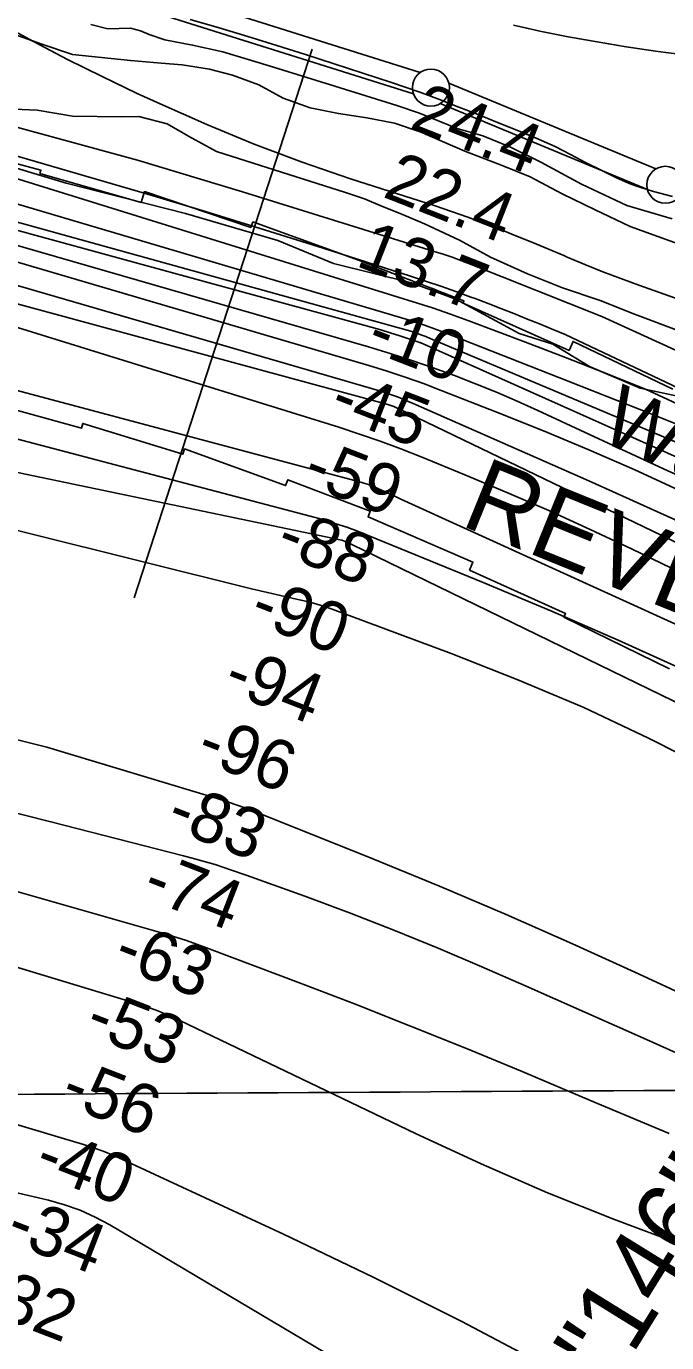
# Model space of a CAD drawing. Extents: x 3477039 to 3515015, y 546746 to 572297.
# Drawn here: x 3497998 to 3498864, y 563990 to 565770 of the extents above; entities that cross this region are included whole.
import ezdxf

# ---------------------------------------------------------------- set-up
doc = ezdxf.new("R2010")
doc.units = 0
for name, color, linetype in [('V-CHAN-NAID', 7, 'Continuous'), ('V-FLOD-BASE', 7, 'Continuous'), ('V-GRID-MAJR', 7, 'Continuous'), ('V-LEVE-TOET', 7, 'Continuous'), ('V-RIVR-EDGE', 7, 'Continuous'), ('V-RIVR-IDEN', 7, 'Continuous'), ('V-RIVR-RANG', 7, 'Continuous'), ('V-RRAP-RVMT', 7, 'Continuous'), ('V-RRAP-RVMT-IDEN', 7, 'Continuous'), ('V-SITE-VEGE', 7, 'Continuous'), ('V-SURV-LINE', 7, 'Continuous'), ('V-TOPO-DPTH', 7, 'Continuous'), ('V-TOPO-MAJR', 7, 'Continuous'), ('V-TOPO-MINR', 7, 'Continuous'), ('V-TOPO-WATR', 7, 'Continuous')]:
    doc.layers.add(name, color=color, linetype=linetype)

msp = doc.modelspace()

# ---------------------------------------------------------------- linework, layer by layer
at = {"layer": 'V-FLOD-BASE'}
msp.add_lwpolyline([(3498219.6, 565779.4), (3498258.7, 565767.8), (3498297.7, 565756.1), (3498336.6, 565744.1), (3498375.4, 565731.8), (3498414.2, 565719.4), (3498452.9, 565706.8), (3498491.6, 565693.9), (3498530.1, 565680.8), (3498556.5, 565670.9), (3498582.7, 565660.8), (3498608.9, 565650.6), (3498635.1, 565640.1), (3498661.1, 565629.4), (3498687.1, 565618.6), (3498713, 565607.5), (3498733.5, 565596.6), (3498754.2, 565585.9), (3498775, 565575.4), (3498795.9, 565565.1), (3498804, 565561.5), (3498812.2, 565558.1), (3498820.5, 565555), (3498828.9, 565552), (3498837.3, 565549.2), (3498845.8, 565546.6), (3498854.4, 565544.2), (3498863, 565542.1), (3498871.6, 565540.1)], dxfattribs=at)
at = {"layer": 'V-GRID-MAJR'}
msp.add_spline([(3481202, 564229.3), (3486474.8, 564258.8), (3491747.6, 564289.1), (3497020.4, 564320.1), (3502293.2, 564352), (3507566, 564384.6), (3512838.8, 564417.9)], degree=3, dxfattribs=at)
at = {"layer": 'V-LEVE-TOET'}
for points in [[(3498871.3, 565509.8), (3498809.9, 565527.8), (3498748.5, 565556.6), (3498693.6, 565586.3), (3498651.5, 565606.9), (3498615.2, 565622.1), (3498580.5, 565631.9), (3498529.8, 565652.5), (3498498.9, 565662.9), (3498415, 565689), (3498326.4, 565716.8), (3498264, 565735.4), (3498222.8, 565744.7), (3498185.4, 565751.9), (3498164.1, 565759), (3498152.3, 565763.9), (3498139, 565767.7), (3498108.5, 565766.8), (3498085.5, 565772.3)], [(3498656.6, 565771.5), (3498674.5, 565767.4), (3498692.4, 565763.5), (3498710.3, 565759.8), (3498728.3, 565756.3), (3498746.3, 565752.9), (3498764.4, 565749.8), (3498785.4, 565746.2), (3498806.4, 565742.7), (3498827.5, 565739.5), (3498848.6, 565736.5), (3498869.8, 565733.7), (3498891, 565731.1), (3498912.2, 565728.7), (3498933.4, 565726.6), (3498954.6, 565724.6), (3498975.9, 565722.9), (3498997.1, 565721.3), (3499018.4, 565720), (3499039.7, 565718.9), (3499061, 565718), (3499082.4, 565717.3)]]:
    msp.add_lwpolyline(points, dxfattribs=at)
at = {"layer": 'V-RIVR-EDGE'}
msp.add_lwpolyline([(3498922.8, 565260.4), (3498827.9, 565280.9), (3498759.3, 565309.8), (3498709.7, 565340), (3498664.4, 565354.8), (3498578.8, 565401), (3498518.8, 565423.2), (3498413.5, 565449.2), (3498338.2, 565480.6), (3498213.3, 565517.1), (3498052.2, 565557.9), (3497926.1, 565595.6)], dxfattribs=at)
at = {"layer": 'V-RIVR-RANG'}
msp.add_line((3498384.7, 565739), (3498143.8, 564997.1), dxfattribs=at)
at = {"layer": 'V-RRAP-RVMT'}
for points in [[(3498872.2, 565279.5), (3498737.3, 565344), (3498731.7, 565331.7), (3498588.7, 565395.6), (3498589.7, 565398.6), (3498452.3, 565452), (3498304.4, 565505.5), (3498301.5, 565498.2), (3498157.8, 565546.5), (3498153.4, 565531.7), (3498016.6, 565571), (3498017.8, 565575.4), (3497871.5, 565614.9)], [(3497935.5, 565264.5), (3498072.9, 565226.8), (3498074.5, 565233.1), (3498209.9, 565191.7), (3498212.1, 565198.5), (3498348.6, 565149), (3498351.6, 565156.8), (3498463.1, 565114.3), (3498460.1, 565106.6), (3498601.9, 565045.5), (3498597.2, 565034.7)], [(3498597.2, 565034.7), (3498726.9, 564976.1), (3498724.9, 564971), (3498867.5, 564901.4)], [(3498597.2, 565034.7), (3498726.9, 564976.1), (3498724.9, 564971), (3498867.5, 564901.4)]]:
    msp.add_lwpolyline(points, dxfattribs=at)
at = {"layer": 'V-SITE-VEGE'}
for points in [[(3497975.2, 565761.7), (3498019.2, 565745.8), (3498060.7, 565731.9), (3498139, 565723.6), (3498180.6, 565720), (3498209, 565717.8), (3498245.7, 565712.3), (3498276.9, 565703.8), (3498312.6, 565690.8), (3498345.3, 565673), (3498381.9, 565659.6), (3498420.1, 565652), (3498458.2, 565646.4), (3498495.9, 565638.9), (3498530.6, 565627.4), (3498590.7, 565601.1), (3498641.5, 565581.8), (3498679.1, 565566.4), (3498722.5, 565543.6), (3498766.9, 565521.8), (3498814.3, 565499.5), (3498884.2, 565474.2)], [(3498880.1, 565358.2), (3498820, 565381), (3498773.6, 565399.4), (3498722.8, 565416.3), (3498675.4, 565435.2), (3498625.6, 565458), (3498583.6, 565480.8), (3498536.3, 565503.1), (3498503.5, 565516.9), (3498479.6, 565526.4), (3498455.2, 565536.8), (3498429.8, 565545.3), (3498343.3, 565572.7), (3498294.9, 565588.1), (3498255.3, 565600.6), (3498217.2, 565621.4), (3498188.5, 565638.2), (3498150.3, 565648.2), (3498126.8, 565647.8), (3498060.7, 565648.7), (3498012.8, 565656.8), (3497971.7, 565658.5)]]:
    msp.add_lwpolyline(points, dxfattribs=at)
at = {"layer": 'V-SURV-LINE'}
for points in [[(3497073.7, 566165.8), (3498530.4, 565707.4)], [(3498521.4, 565678.8), (3497064.7, 566137.1)], [(3498569.2, 565693.3), (3498849.2, 565577.2)], [(3498837.7, 565549.5), (3498557.7, 565665.6)]]:
    msp.add_lwpolyline(points, dxfattribs=at)
for centre in [(3498545, 565687.1), (3498861.9, 565555.7)]:
    msp.add_circle(centre, 25, dxfattribs=at)
at = {"layer": 'V-TOPO-DPTH'}
for points in [[(3499757.7, 564864.5), (3498726.4, 565353.5), (3498709, 565360.5), (3498691.7, 565367.5), (3498674.3, 565374.5), (3498657, 565381.5), (3498639.6, 565388.4), (3498622.2, 565395.1), (3498604.7, 565401.8), (3498599.1, 565403.9), (3498578.8, 565411.4), (3498558.4, 565418.7), (3498537.9, 565425.6), (3498517.3, 565432.4), (3498399.6, 565469.9), (3498320, 565495), (3498240.3, 565519.6), (3498160.5, 565543.6), (3497431.4, 565755.7)], [(3500399.3, 564338.4), (3500297.7, 564423), (3500194.4, 564505.6), (3500090, 564586.8), (3499774, 564827.2), (3499767.9, 564831.6), (3499761.7, 564835.8), (3499755.3, 564839.7), (3499748.8, 564843.4), (3499634.5, 564904.6), (3499306.4, 565053.7), (3499251, 565076.9), (3499195.6, 565100.2), (3499113.9, 565134.7), (3499018.4, 565174.5), (3498922.7, 565213.8), (3498826.7, 565252.4), (3498730.4, 565290.4), (3498562.1, 565356.3), (3498549.9, 565360.9), (3498537.6, 565365.4), (3498525.2, 565369.7), (3498512.8, 565373.8), (3497462.6, 565684.4)], [(3497462.6, 565684.4), (3498512.8, 565373.8), (3498525.2, 565369.7), (3498537.6, 565365.4), (3498549.9, 565360.9), (3498562.1, 565356.3), (3498730.4, 565290.4), (3498826.7, 565252.4), (3498922.7, 565213.8), (3499018.4, 565174.5), (3499113.9, 565134.7), (3499195.6, 565100.2), (3499251, 565076.9), (3499306.4, 565053.7), (3499634.5, 564904.6), (3499748.8, 564843.4), (3499755.3, 564839.7), (3499761.7, 564835.8), (3499767.9, 564831.6), (3499774, 564827.2), (3500090, 564586.8), (3500194.4, 564505.6), (3500297.7, 564423), (3500399.3, 564338.4)], [(3500663, 564060), (3500168.5, 564467.3), (3500082.6, 564533.6), (3499995, 564597.5), (3499906.1, 564659.7), (3499767.6, 564753.7), (3499746.8, 564767.3), (3499725.6, 564780.3), (3499703.9, 564792.4), (3499681.8, 564803.9), (3499469.4, 564909.8), (3499211, 565035.2), (3499080.8, 565095.7), (3498950.1, 565155), (3498530.3, 565342.3), (3498529.6, 565342.6), (3498527.3, 565343.4), (3498503, 565351.3), (3498490.1, 565355.4), (3498477.2, 565359.4), (3498464.2, 565363.2), (3498451.1, 565366.8), (3497409.8, 565651.6)], [(3497409.8, 565651.6), (3498451.1, 565366.8), (3498464.2, 565363.2), (3498477.2, 565359.4), (3498490.1, 565355.4), (3498503, 565351.3), (3498527.3, 565343.4), (3498529.6, 565342.6), (3498530.3, 565342.3), (3498950.1, 565155), (3499080.8, 565095.7), (3499211, 565035.2), (3499469.4, 564909.8), (3499681.8, 564803.9), (3499703.9, 564792.4), (3499725.6, 564780.3), (3499746.8, 564767.3), (3499767.6, 564753.7), (3499906.1, 564659.7), (3499995, 564597.5), (3500082.6, 564533.6), (3500168.5, 564467.3), (3500663, 564060)], [(3497474.3, 565601.5), (3498461.1, 565311.5), (3498485.8, 565303.8), (3498510.4, 565295.6), (3498534.8, 565286.9), (3498559.1, 565277.7), (3498635.1, 565248), (3498697, 565223.2), (3498758.6, 565197.5), (3498819.6, 565170.7), (3498880.3, 565143)], [(3497474.3, 565601.5), (3498461.1, 565311.5), (3498485.8, 565303.8), (3498510.4, 565295.6), (3498534.8, 565286.9), (3498559.1, 565277.7), (3498635.1, 565248), (3498697, 565223.2), (3498758.6, 565197.5), (3498819.6, 565170.7), (3498880.3, 565143)], [(3500420.7, 564115.4), (3500374, 564150.7), (3500327, 564185.6), (3499674, 564661.6), (3499665.1, 564667.8), (3499656.1, 564673.8), (3499646.8, 564679.4), (3499637.4, 564684.8), (3499477.3, 564771.6), (3499387.3, 564819.6), (3499296.9, 564866.7), (3499205.9, 564912.5), (3499114.4, 564957.4), (3498502.6, 565252.5), (3498498.7, 565254.2), (3498494.8, 565255.9), (3498490.9, 565257.3), (3498486.9, 565258.7), (3497389.5, 565556.4)], [(3497389.5, 565556.4), (3498486.9, 565258.7), (3498490.9, 565257.3), (3498494.8, 565255.9), (3498498.7, 565254.2), (3498502.6, 565252.5), (3499114.4, 564957.4), (3499205.9, 564912.5), (3499296.9, 564866.7), (3499387.3, 564819.6), (3499477.3, 564771.6), (3499637.4, 564684.8), (3499646.8, 564679.4), (3499656.1, 564673.8), (3499665.1, 564667.8), (3499674, 564661.6), (3500327, 564185.6), (3500374, 564150.7), (3500420.7, 564115.4)], [(3500595.9, 563998.6), (3500048.1, 564444.6), (3499988.7, 564491.5), (3499928.3, 564537), (3499866.5, 564580.6), (3499803.7, 564623), (3499726.3, 564673.4), (3499701.4, 564689.1), (3499676.1, 564704.3), (3499650.3, 564718.7), (3499015.5, 565037.8), (3498887.4, 565097.3), (3498758.6, 565155.3), (3498520.9, 565260.2), (3498510.4, 565264.6), (3498499.9, 565268.8), (3498489.2, 565272.6), (3498478.5, 565276.2), (3497648.1, 565517.6)], [(3497648.1, 565517.6), (3498478.5, 565276.2), (3498489.2, 565272.6), (3498499.9, 565268.8), (3498510.4, 565264.6), (3498520.9, 565260.2), (3498758.6, 565155.3), (3498887.4, 565097.3), (3499015.5, 565037.8), (3499650.3, 564718.7), (3499676.1, 564704.3), (3499701.4, 564689.1), (3499726.3, 564673.4), (3499803.7, 564623), (3499866.5, 564580.6), (3499928.3, 564537), (3499988.7, 564491.5), (3500048.1, 564444.6), (3500595.9, 563998.6)], [(3497892.6, 564214.1), (3498028.2, 564182.7), (3498049.8, 564176.6), (3498070.9, 564169.2), (3498091.3, 564159.9), (3498111.1, 564149.3), (3498562.5, 563881.2), (3498631.4, 563839.4), (3498699.8, 563796.9), (3498767.4, 563753.1), (3498834.5, 563708.5), (3498917.6, 563652.2), (3498942.7, 563635), (3498967.8, 563617.8), (3498992.7, 563600.4), (3499017.6, 563582.9), (3499116, 563513.2), (3499189.9, 563460.6), (3499263.7, 563407.9), (3499337.3, 563355), (3499410.9, 563301.9), (3499752.4, 563054.5), (3499767.9, 563043.4)], [(3499767.9, 563043.4), (3499752.4, 563054.5), (3499410.9, 563301.9), (3499337.3, 563355), (3499263.7, 563407.9), (3499189.9, 563460.6), (3499116, 563513.2), (3499017.6, 563582.9), (3498992.7, 563600.4), (3498967.8, 563617.8), (3498942.7, 563635), (3498917.6, 563652.2), (3498834.5, 563708.5), (3498767.4, 563753.1), (3498699.8, 563796.9), (3498631.4, 563839.4), (3498562.5, 563881.2), (3498111.1, 564149.3), (3498091.3, 564159.9), (3498070.9, 564169.2), (3498049.8, 564176.6), (3498028.2, 564182.7), (3497892.6, 564214.1)]]:
    msp.add_lwpolyline(points, dxfattribs=at)
at = {"layer": 'V-TOPO-MAJR'}
for points in [[(3499327.8, 564816.1), (3498816, 565063.4), (3498760.3, 565089.7), (3498704.3, 565115.3), (3498647.8, 565139.8), (3498591.1, 565163.7), (3498531.9, 565187.8), (3498504.4, 565198.7), (3498476.6, 565209.1), (3498448.7, 565218.7), (3498420.5, 565227.9), (3497577.6, 565489.3)], [(3497808.5, 564338), (3498075.3, 564257.9), (3498088.8, 564253.6), (3498102, 564248.8), (3498115.1, 564243.6), (3498128.1, 564237.9), (3498345.8, 564136.7), (3498466.8, 564078.7), (3498586.7, 564018.8), (3498705.2, 563955.9)]]:
    msp.add_lwpolyline(points, dxfattribs=at)
at = {"layer": 'V-TOPO-MINR'}
for points in [[(3499040.4, 565343.9), (3498826.1, 565419.9), (3498801.7, 565428.8), (3498777.4, 565438), (3498753.3, 565447.8), (3498729.4, 565457.8), (3498724.5, 565459.9), (3498703.1, 565469.1), (3498681.6, 565478.1), (3498660, 565486.9), (3498638.4, 565495.6), (3498616.6, 565503.9), (3498594.8, 565512), (3498572.8, 565519.7), (3498550.7, 565527.1), (3498436.4, 565564), (3498371, 565586.5), (3498306.1, 565610.6), (3498242.2, 565637.1), (3498178.9, 565665.1), (3498148, 565679.4), (3498100.9, 565702), (3498054, 565725.2), (3498007.7, 565749.5), (3497961.8, 565774.5)], [(3499757.7, 564864.5), (3498726.4, 565353.5), (3498709, 565360.5), (3498691.7, 565367.5), (3498674.3, 565374.5), (3498657, 565381.5), (3498639.6, 565388.4), (3498622.2, 565395.1), (3498604.7, 565401.8), (3498599.1, 565403.9), (3498578.8, 565411.4), (3498558.4, 565418.7), (3498537.9, 565425.6), (3498517.3, 565432.4), (3498399.6, 565469.9), (3498320, 565495), (3498240.3, 565519.6), (3498160.5, 565543.6), (3497431.4, 565755.7)], [(3500718, 564123.4), (3499789.5, 564829.9), (3499778.8, 564837.7), (3499767.8, 564845.2), (3499756.4, 564852.1), (3499744.9, 564858.6), (3498835, 565279.3), (3498781.1, 565301), (3498727, 565322.1), (3498672.7, 565342.8), (3498596.2, 565371.7), (3498571.6, 565380.7), (3498547, 565389.4), (3497441.9, 565732.9)], [(3500726.4, 564163.4), (3499817.6, 564899.8), (3499814.4, 564902.2), (3499812.7, 564903.3), (3499809.3, 564905.3), (3499805.8, 564907.1), (3499804, 564908), (3498775.9, 565377.8), (3498597.3, 565448.8), (3498585.5, 565453.4), (3498573.6, 565457.7), (3498561.6, 565461.8), (3498549.6, 565465.7), (3498290.4, 565546.2), (3498148.4, 565588.9), (3497719.2, 565706.2)], [(3500663, 564060), (3500168.5, 564467.3), (3500082.6, 564533.6), (3499995, 564597.5), (3499906.1, 564659.7), (3499767.6, 564753.7), (3499746.8, 564767.3), (3499725.6, 564780.3), (3499703.9, 564792.4), (3499681.8, 564803.9), (3499469.4, 564909.8), (3499211, 565035.2), (3499080.8, 565095.7), (3498950.1, 565155), (3498530.3, 565342.3), (3498529.6, 565342.6), (3498527.3, 565343.4), (3498503, 565351.3), (3498490.1, 565355.4), (3498477.2, 565359.4), (3498464.2, 565363.2), (3498451.1, 565366.8), (3497409.8, 565651.6)], [(3498931.8, 565184.3), (3498798.8, 565240.6), (3498544, 565348.1), (3498538.3, 565350.4), (3498532.6, 565352.6), (3498526.8, 565354.7), (3498521, 565356.7), (3497424.8, 565660.9)], [(3498916, 565146), (3498859.5, 565171.7), (3498803.1, 565197.7), (3498746.8, 565223.9), (3498689.6, 565250.5), (3498661.8, 565263.1), (3498633.7, 565275.3), (3498605.4, 565286.8), (3498576.9, 565297.9), (3498548.2, 565308.3), (3498519.3, 565318.3), (3498490.1, 565327.6), (3498460.9, 565336.4), (3497503.1, 565613.1)], [(3498880.3, 565143), (3498819.6, 565170.7), (3498758.6, 565197.5), (3498697, 565223.2), (3498635.1, 565248), (3498559.1, 565277.7), (3498534.8, 565286.9), (3498510.4, 565295.6), (3498485.8, 565303.8), (3498461.1, 565311.5), (3497474.3, 565601.5)], [(3500420.7, 564115.4), (3500374, 564150.7), (3500327, 564185.6), (3499674, 564661.6), (3499665.1, 564667.8), (3499656.1, 564673.8), (3499646.8, 564679.4), (3499637.4, 564684.8), (3499477.3, 564771.6), (3499387.3, 564819.6), (3499296.9, 564866.7), (3499205.9, 564912.5), (3499114.4, 564957.4), (3498502.6, 565252.5), (3498498.7, 565254.2), (3498494.8, 565255.9), (3498490.9, 565257.3), (3498486.9, 565258.7), (3497389.5, 565556.4)], [(3500595.9, 563998.6), (3500048.1, 564444.6), (3499988.7, 564491.5), (3499928.3, 564537), (3499866.5, 564580.6), (3499803.7, 564623), (3499726.3, 564673.4), (3499701.4, 564689.1), (3499676.1, 564704.3), (3499650.3, 564718.7), (3499015.5, 565037.8), (3498887.4, 565097.3), (3498758.6, 565155.3), (3498520.9, 565260.2), (3498510.4, 565264.6), (3498499.9, 565268.8), (3498489.2, 565272.6), (3498478.5, 565276.2), (3497648.1, 565517.6)], [(3498979.6, 564914.1), (3498504.3, 565130.8), (3498498, 565133.7), (3498491.6, 565136.6), (3498485.3, 565139.5), (3498479.1, 565142.4), (3498472.2, 565145.6), (3498469.3, 565146.9), (3498466.4, 565148.2), (3498463.5, 565149.3), (3498460.5, 565150.4), (3498457.5, 565151.5), (3498454.5, 565152.4), (3498451.5, 565153.3), (3498448.4, 565154.2), (3497414.3, 565430.1)], [(3500458.3, 563902.2), (3499648.6, 564523.7), (3499638.4, 564531.2), (3499628.2, 564538.6), (3499617.7, 564545.6), (3499607.1, 564552.4), (3499596.3, 564558.9), (3499585.3, 564565.1), (3499574.2, 564571), (3499562.9, 564576.7), (3498978.8, 564856.8), (3498888.8, 564899), (3498798.3, 564940.1), (3498707.1, 564979.6), (3498615.5, 565018.1), (3498462.7, 565080.6), (3498447, 565086.7), (3498431.2, 565092.6), (3498415.2, 565097.9), (3498399.1, 565103), (3497397.6, 565366.9)], [(3500463.7, 563850.1), (3500209.7, 564051.4), (3499995.8, 564212.9), (3499885.9, 564289.6), (3499774.5, 564364.3), (3499571.5, 564496.3), (3499560.5, 564503.3), (3499549.4, 564510), (3499538.1, 564516.5), (3499526.6, 564522.8), (3499364.3, 564609.6), (3499271.4, 564658.5), (3499178.1, 564706.8), (3499084.3, 564754.1), (3498990.1, 564800.6), (3498438.2, 565069.4), (3498431.4, 565072.5), (3498424.5, 565075.4), (3497290.4, 565311.9)], [(3498751.8, 564848.7), (3498662.7, 564886.5), (3498572.6, 564921.9), (3498411.6, 564981.7), (3498401.2, 564985.3), (3498390.7, 564988.6), (3498380.1, 564991.6), (3498369.4, 564994.2), (3498302.7, 565009.4), (3497393, 565236.2)], [(3497267.4, 564985), (3498025.7, 564795.1), (3498256, 564725.9), (3498270.3, 564721.4), (3498284.5, 564716.6), (3498298.6, 564711.5), (3498312.6, 564706.1), (3498466.4, 564644.3), (3498556.8, 564607.2), (3498646.9, 564569.1), (3498736.4, 564529.5), (3498825.5, 564489), (3499366.8, 564237.7), (3499368.7, 564236.7), (3499372.5, 564234.8), (3499374.3, 564233.8), (3499378, 564231.6), (3499381.5, 564229.3), (3499390.3, 564223.3), (3499396.5, 564219.1), (3499402.6, 564214.9), (3499408.8, 564210.7), (3499415, 564206.6), (3499912.1, 563873.1)], [(3500392.5, 563884), (3500351.7, 563915.3), (3500310.5, 563946.1), (3500268.6, 563975.8), (3500226.2, 564004.9), (3499970.2, 564175.9), (3499917.1, 564210.4), (3499863.7, 564244.3), (3499810, 564277.7), (3499795.4, 564286.7), (3499748.7, 564315.2), (3499701.8, 564343.4), (3499654.7, 564371.3), (3499607.4, 564398.9), (3499563.3, 564424.5), (3499537.9, 564439), (3499512.4, 564453.3), (3499486.8, 564467.4), (3499461, 564481.2), (3498925.8, 564763.9), (3498839.3, 564807.5), (3498751.8, 564848.7)], [(3497920.3, 564722.2), (3498031.5, 564694.4), (3498210.7, 564648.4), (3498232.1, 564642.6), (3498253.3, 564636.4), (3498274.3, 564629.6), (3498295.3, 564622.4), (3498374.8, 564593.7), (3498435.1, 564571.3), (3498495.1, 564548), (3498554.7, 564523.6), (3498613.9, 564498.3), (3498673.7, 564472.1), (3498753, 564437), (3498832.3, 564401.8), (3498911.5, 564366.3)], [(3497979, 564601.8), (3498180.8, 564544.1), (3498197.1, 564539.2), (3498213.3, 564534.1), (3498229.5, 564528.5), (3498245.5, 564522.7), (3498365.9, 564477.2), (3498441.9, 564448), (3498517.6, 564418.2), (3498593.1, 564387.6), (3498668.3, 564356.5), (3498761.5, 564317.2), (3498814.2, 564295.1), (3498866.9, 564273.1)], [(3497838.9, 564542), (3498145.7, 564449.1), (3498161, 564444.1), (3498176.1, 564438.6), (3498190.9, 564432.5), (3498205.5, 564425.8), (3498524.1, 564272.7), (3498612.9, 564231.7), (3498702.4, 564192.7), (3498793.2, 564156.7), (3498884.8, 564122.5)], [(3497892.6, 564214.1), (3498028.2, 564182.7), (3498049.8, 564176.6), (3498070.9, 564169.2), (3498091.3, 564159.9), (3498111.1, 564149.3), (3498562.5, 563881.2), (3498631.4, 563839.4), (3498699.8, 563796.9), (3498767.4, 563753.1), (3498834.5, 563708.5), (3498917.6, 563652.2), (3498942.7, 563635), (3498967.8, 563617.8), (3498992.7, 563600.4), (3499017.6, 563582.9), (3499116, 563513.2), (3499189.9, 563460.6), (3499263.7, 563407.9), (3499337.3, 563355), (3499410.9, 563301.9), (3499752.4, 563054.5), (3499767.9, 563043.4)]]:
    msp.add_lwpolyline(points, dxfattribs=at)
at = {"layer": 'V-TOPO-WATR'}
msp.add_lwpolyline([(3500399.3, 564338.4), (3500297.7, 564423), (3500194.4, 564505.6), (3500090, 564586.8), (3499774, 564827.2), (3499767.9, 564831.6), (3499761.7, 564835.8), (3499755.3, 564839.7), (3499748.8, 564843.4), (3499634.5, 564904.6), (3499306.4, 565053.7), (3499251, 565076.9), (3499195.6, 565100.2), (3499113.9, 565134.7), (3499018.4, 565174.5), (3498922.7, 565213.8), (3498826.7, 565252.4), (3498730.4, 565290.4), (3498562.1, 565356.3), (3498549.9, 565360.9), (3498537.6, 565365.4), (3498525.2, 565369.7), (3498512.8, 565373.8), (3497462.6, 565684.4)], dxfattribs=at)

# ---------------------------------------------------------------- texts
at = {"layer": 'V-CHAN-NAID'}
msp.add_text('ANGELINA "146" (144.3)', height=100, rotation=58.1906, dxfattribs=at).set_placement((3498416.1, 563325.9))
at = {"layer": 'V-RIVR-IDEN'}
msp.add_text('Water Edge', height=83, rotation=335.4123, dxfattribs=at).set_placement((3498768.9, 565211.9))
at = {"layer": 'V-RIVR-RANG'}
for s, rotation, p in [('24.4', 338.5483, (3498514.5, 565633.1)), ('22.4', 338.5483, (3498478.2, 565540)), ('13.7', 338.5483, (3498441.8, 565446.8)), ('-10', 338.8323, (3498455.1, 565333.8)), ('-45', 338.8323, (3498405.2, 565245.9)), ('-59', 338.8323, (3498368.7, 565152.8)), ('-88', 338.8323, (3498332.6, 565059.5)), ('-90', 338.8323, (3498297, 564966.1)), ('-94', 338.8323, (3498261.6, 564872.5)), ('-96', 338.8323, (3498225, 564779.5)), ('-83', 338.8323, (3498184.7, 564687.8)), ('-74', 338.8323, (3498152.1, 564593.3)), ('-63', 338.8323, (3498113, 564501.1)), ('-53', 338.8323, (3498074.7, 564408.7)), ('-56', 338.8323, (3498041.4, 564314.4)), ('-40', 338.8323, (3498006.2, 564220.8)), ('-34', 338.8323, (3497967.4, 564128.6)), ('-32', 338.8323, (3497928.4, 564036.5))]:
    msp.add_text(s, height=67, rotation=rotation, dxfattribs=at).set_placement(p)
at = {"layer": 'V-RRAP-RVMT-IDEN'}
msp.add_text('REVET.', height=100, rotation=337.8953, dxfattribs=at).set_placement((3498582.8, 565096.1))

doc.saveas('drawing.dxf')
